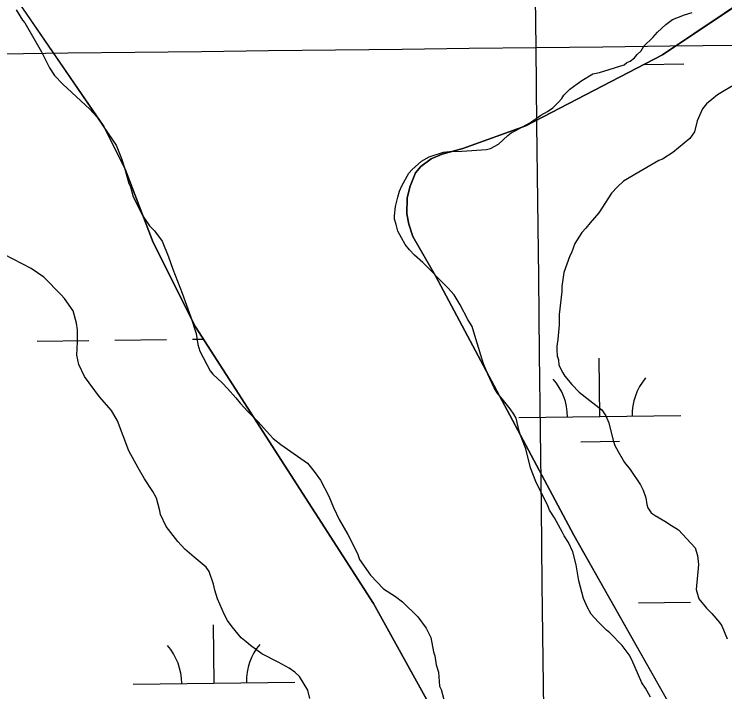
# Model space of a CAD drawing. Extents: x 3694830 to 3732949, y 415201 to 440970.
# Drawn here: x 3703883.6 to 3704323, y 432400.1 to 432818.8 of the extents above; entities that cross this region are included whole.
import ezdxf

# ---------------------------------------------------------------- set-up
doc = ezdxf.new("R2010")
doc.units = 0
for name, color, linetype in [('V-GRID-MAJR', 7, 'Continuous'), ('V-SITE-VEGE', 7, 'Continuous'), ('V-TOPO-SHOR', 7, 'Continuous'), ('V-WETL-SWMP', 7, 'Continuous')]:
    doc.layers.add(name, color=color, linetype=linetype)

msp = doc.modelspace()

# ---------------------------------------------------------------- linework, layer by layer
at = {"layer": 'V-GRID-MAJR'}
for points in [[(3704347.2800000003, 420679.41000000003), (3704276.781, 426737.893), (3704206.2600000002, 432798.304), (3704135.739, 438858.722), (3704135.717, 438860.645)], [(3698914.333, 432737.11), (3704206.2600000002, 432798.304), (3709498.1780000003, 432860.268), (3714790.0870000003, 432923.001), (3720081.987, 432986.504), (3725373.878, 433050.776), (3730665.759, 433115.819), (3730665.7600000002, 433115.819)]]:
    msp.add_spline(points, degree=3, dxfattribs=at)
at = {"layer": 'V-SITE-VEGE'}
for points in [[(3703884.754, 432821.624), (3703888.7830000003, 432815.185), (3703890.126, 432813.489), (3703900.526, 432795.532), (3703905.554, 432785.712), (3703908.577, 432780.967), (3703913.623, 432775.538), (3703930.453, 432760.257), (3703934.828, 432755.50800000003), (3703944.9020000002, 432740.59500000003), (3703946.579, 432737.88300000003), (3703949.926, 432729.757), (3703951.929, 432724.006), (3703954.589, 432714.194), (3703955.595, 432712.16000000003), (3703957.2600000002, 432706.071), (3703963.289, 432693.88), (3703967.322, 432688.117), (3703970.348, 432685.061), (3703975.0530000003, 432678.62), (3703979.069, 432668.806)], [(3704232.6890000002, 432468.663), (3704231.042, 432478.471), (3704229.0500000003, 432486.591), (3704226.3710000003, 432492.348), (3704223.686, 432496.416), (3704222.68, 432498.447), (3704217.649, 432507.596), (3704214.628, 432512.335), (3704213.626, 432515.044), (3704206.253, 432529.94800000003), (3704202.911, 432538.41000000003), (3704199.917, 432550.251), (3704196.577, 432558.71400000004), (3704195.911, 432561.083), (3704193.918, 432569.202), (3704192.577, 432571.57300000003), (3704190.228, 432574.963), (3704186.191, 432580.05), (3704182.157, 432584.797), (3704180.4790000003, 432587.847), (3704176.4590000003, 432596.313), (3704173.784, 432602.746), (3704169.119, 432618.311), (3704166.784, 432625.755), (3704164.1, 432630.16000000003), (3704159.4080000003, 432639.30700000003), (3704155.717, 432645.406), (3704151.68, 432649.817), (3704136.202, 432665.429), (3704131.149, 432669.842), (3704128.122, 432673.23600000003), (3704125.433, 432676.625), (3704120.737, 432684.76), (3704119.742, 432688.817), (3704118.742, 432692.2), (3704118.751, 432694.228), (3704119.451, 432699.97000000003), (3704120.827, 432705.711), (3704121.8570000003, 432709.424), (3704123.223, 432712.797), (3704127.649, 432720.55100000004), (3704129.687, 432722.908), (3704135.454, 432727.952), (3704140.197, 432730.635), (3704148.998, 432733.64), (3704152.717, 432733.961), (3704160.491, 432734.266), (3704175.701, 432735.217), (3704178.071, 432735.88), (3704183.15, 432738.563), (3704188.919, 432743.945), (3704190.955, 432745.62700000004), (3704192.987, 432746.632), (3704202.809, 432751.998), (3704209.25, 432756.362), (3704213.315, 432758.711), (3704216.704, 432761.06200000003), (3704220.1, 432764.427), (3704222.136, 432766.784), (3704223.498, 432768.806), (3704227.2290000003, 432772.509), (3704231.6380000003, 432775.869), (3704234.69, 432777.88300000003), (3704241.465, 432781.911), (3704245.524, 432782.906), (3704260.751, 432787.574), (3704262.447, 432788.917), (3704264.478, 432789.923), (3704267.1920000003, 432791.94), (3704268.89, 432793.95900000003), (3704271.265, 432796.315), (3704272.967, 432799.012), (3704278.396, 432804.396), (3704281.454, 432807.76300000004), (3704286.543, 432812.471), (3704290.611, 432815.494), (3704298.059, 432818.503), (3704302.796, 432819.838)], [(3704330.321, 432776.123), (3704318.463, 432769.076), (3704315.072, 432766.05100000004), (3704311.6780000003, 432763.36), (3704309.299, 432760.329), (3704305.8910000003, 432752.909), (3704304.1720000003, 432746.157), (3704301.451, 432742.112), (3704290.936, 432733.371), (3704284.497, 432729.343), (3704282.128, 432728.33900000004), (3704269.932, 432721.294), (3704260.444, 432715.591), (3704256.7120000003, 432712.226), (3704252.9790000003, 432708.18700000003), (3704245.153, 432696.055), (3704239.72, 432689.995), (3704237.002, 432686.626), (3704234.6240000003, 432683.933), (3704230.203, 432677.193), (3704228.151, 432671.456), (3704227.129, 432669.433), (3704223.367, 432659.309), (3704222.316, 432650.528), (3704222.304, 432647.48600000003), (3704220.5530000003, 432633.3), (3704220.526, 432626.879)], [(3704066.4450000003, 432396.037), (3704065.116, 432401.114), (3704060.082, 432409.585), (3704057.0530000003, 432412.3), (3704053.684, 432414.68), (3704046.94, 432418.428), (3704036.822, 432423.54000000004), (3704029.7490000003, 432428.639), (3704027.0530000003, 432431.017), (3704024.022, 432433.395), (3704018.306, 432440.178), (3704015.62, 432444.245), (3704013.606, 432447.632), (3704009.256, 432457.452), (3704007.589, 432462.867), (3704006.93, 432466.587), (3704004.259, 432474.371), (3704002.242, 432477.085), (3703994.8340000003, 432483.2), (3703989.11, 432488.291), (3703984.738, 432493.041), (3703977.6780000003, 432502.195), (3703973.994, 432509.648), (3703973.666, 432512.015), (3703971.669, 432519.79600000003), (3703969.322, 432523.863), (3703964.286, 432531.656), (3703960.2600000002, 432538.43200000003), (3703954.56, 432548.935), (3703947.542, 432567.55100000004), (3703943.8510000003, 432573.988), (3703936.452, 432582.468), (3703927.046, 432595.012), (3703923.697, 432602.461), (3703922.37, 432608.21400000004), (3703922.7430000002, 432616.322), (3703922.773, 432623.756), (3703922.116, 432627.815), (3703920.1210000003, 432635.598), (3703914.745, 432643.054), (3703912.728, 432645.428), (3703901.96, 432656.291), (3703894.21, 432661.73), (3703877.3510000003, 432670.25200000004)], [(3703979.069, 432668.806), (3703981.739, 432661.355), (3703987.421, 432646.462), (3703992.764, 432631.569), (3703996.1, 432621.41500000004), (3703997.085, 432614.653), (3703998.418, 432610.592), (3704004.788, 432598.4), (3704006.469, 432596.362), (3704012.191, 432590.933), (3704015.556, 432587.537), (3704020.6, 432581.77), (3704023.289, 432578.381), (3704028, 432573.291), (3704034.394, 432566.842), (3704041.457, 432559.039), (3704043.812, 432556.664), (3704048.529, 432552.92600000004), (3704065.038, 432541.365), (3704069.072, 432536.278), (3704073.105, 432530.853), (3704078.133, 432521.031), (3704081.1410000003, 432513.922), (3704084.492, 432506.471), (3704089.86, 432497.325), (3704095.8910000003, 432485.469), (3704097.2260000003, 432481.748), (3704103.946, 432472.255), (3704112.021, 432463.773), (3704119.435, 432459.009), (3704123.813, 432455.61100000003), (3704133.24, 432446.446), (3704138.276, 432439.32800000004), (3704141.293, 432433.569), (3704142.946, 432424.777), (3704143.611, 432422.407), (3704144.603, 432416.658), (3704145.934, 432412.259), (3704146.573, 432403.469), (3704147.576, 432401.438), (3704149.241, 432395.347)], [(3704220.526, 432626.879), (3704219.807, 432617.75800000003), (3704219.117, 432613.705), (3704219.1070000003, 432611.341), (3704219.4280000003, 432607.62), (3704220.094, 432605.25), (3704220.417, 432601.869), (3704222.762, 432597.128), (3704224.106, 432595.096), (3704228.478, 432590.007), (3704232.8510000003, 432585.25800000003), (3704239.589, 432580.158), (3704246.998, 432574.38300000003), (3704249.35, 432570.656), (3704251.3570000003, 432566.25), (3704254.015, 432555.425), (3704255.0160000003, 432552.381), (3704257.028, 432548.656), (3704261.054, 432541.879), (3704264.415, 432537.472), (3704270.794, 432527.981), (3704272.469, 432524.594), (3704274.143, 432519.855), (3704274.796, 432515.798), (3704275.466, 432513.768), (3704277.483, 432510.717), (3704279.836, 432509.017), (3704285.9080000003, 432505.61100000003), (3704289.951, 432502.891), (3704294.3340000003, 432500.168), (3704304.762, 432488.971), (3704306.093, 432484.234), (3704306.747, 432478.82300000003), (3704305.328, 432463.283), (3704306.9930000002, 432457.532), (3704311.701, 432451.767), (3704315.066, 432448.374), (3704319.772, 432442.946), (3704321.116, 432440.913), (3704324.4620000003, 432432.786)], [(3704276.9930000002, 432396.83), (3704273.977, 432402.249), (3704271.6240000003, 432405.636), (3704265.602, 432419.857), (3704263.9250000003, 432422.907), (3704259.557, 432428.672), (3704251.8170000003, 432436.477), (3704249.796, 432438.175), (3704244.75, 432443.266), (3704240.375, 432448.015), (3704238.026, 432452.083), (3704235.685, 432457.837), (3704232.6890000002, 432468.663)]]:
    msp.add_lwpolyline(points, dxfattribs=at)
at = {"layer": 'V-TOPO-SHOR'}
for p, q in [((3704284.41994231, 432793.6952122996), (3704476.4189433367, 432922.53020852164)), ((3703833.7329331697, 432903.15124593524), (3703939.0479307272, 432749.3492549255)), ((3704199.881942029, 432749.76421333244), (3704284.41994231, 432793.6952122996)), ((3704160.968941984, 432735.8362134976), (3704199.881942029, 432749.76421333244)), ((3703939.0479307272, 432749.3492549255), (3703952.156930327, 432723.05625639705)), ((3704141.4139419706, 432729.47721354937), (3704148.2699419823, 432732.2662135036)), ((3704148.2699419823, 432732.2662135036), (3704160.968941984, 432735.8362134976)), ((3704134.9509419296, 432724.67321369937), (3704141.4139419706, 432729.47721354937)), ((3703952.156930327, 432723.05625639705), (3703969.456929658, 432677.8302588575)), ((3704131.71394189, 432720.8612138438), (3704134.9509419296, 432724.67321369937)), ((3704128.4579417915, 432712.62121420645), (3704131.71394189, 432720.8612138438)), ((3704126.6159417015, 432705.3822145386), (3704128.4579417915, 432712.62121420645)), ((3704126.3729415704, 432695.5182150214), (3704126.6159417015, 432705.3822145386)), ((3704127.5529414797, 432689.07121535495), (3704126.3729415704, 432695.5182150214)), ((3704130.1379413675, 432681.41021576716), (3704127.5529414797, 432689.07121535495)), ((3704144.1269409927, 432657.1922171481), (3704130.1379413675, 432681.41021576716)), ((3703969.456929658, 432677.8302588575), (3703995.676928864, 432625.6512617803)), ((3704229.611938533, 432496.78322619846), (3704144.1269409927, 432657.1922171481)), ((3703995.676928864, 432625.6512617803), (3704105.7999261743, 432454.744271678)), ((3704317.134936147, 432342.4042349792), (3704229.611938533, 432496.78322619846)), ((3704105.7999261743, 432454.744271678), (3704199.658923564, 432285.32928128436))]:
    msp.add_line(p, q, dxfattribs=at)
at = {"layer": 'V-WETL-SWMP'}
for p, q in [((3704273.0500023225, 432787.78671174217), (3704297.7172707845, 432788.0809248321)), ((3703945.820202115, 432617.3709118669), (3703977.817926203, 432617.7525572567)), ((3703993.8167882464, 432617.94337995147), (3704000.5913962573, 432618.02418250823)), ((3703897.823615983, 432616.79844378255), (3703929.8213400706, 432617.18008917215)), ((3704245.7200844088, 432570.20228861), (3704245.290733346, 432606.19972820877)), ((3704195.723640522, 432569.6059676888), (3704295.7165282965, 432570.7986095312)), ((3704233.9049744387, 432554.62926907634), (3704257.903267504, 432554.915503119)), ((3704269.6871679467, 432455.04794003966), (3704301.6848920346, 432455.42958542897)), ((3704253.3834178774, 432454.8534808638), (3704253.6883059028, 432454.8571173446)), ((3704007.19562126, 432405.48383090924), (3704006.766270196, 432441.4812705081)), ((3703957.199177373, 432404.88750998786), (3704057.1920651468, 432406.0801518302))]:
    msp.add_line(p, q, dxfattribs=at)
for points in [[(3704476.4189433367, 432922.53020852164), (3704284.41994231, 432793.69521230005), (3704199.881942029, 432749.764213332), (3704160.968941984, 432735.8362134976), (3704148.2699419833, 432732.2662135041), (3704141.4139419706, 432729.47721354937), (3704134.950941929, 432724.67321369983), (3704131.71394189, 432720.8612138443), (3704128.4579417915, 432712.62121420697), (3704126.6159417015, 432705.3822145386), (3704126.3729415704, 432695.5182150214), (3704127.5529414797, 432689.07121535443), (3704130.1379413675, 432681.4102157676), (3704144.1269409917, 432657.1922171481), (3704229.611938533, 432496.7832261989), (3704317.134936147, 432342.4042349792), (3704396.9039340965, 432211.00924252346), (3704470.0609321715, 432087.09024960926), (3704521.568930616, 431985.0052553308)], [(3704319.279920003, 432051.9412943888), (3704315.8699201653, 432063.1422937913), (3704311.449920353, 432075.9742930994), (3704305.82992061, 432093.69329215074), (3704290.1029211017, 432126.09829034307), (3704199.6589235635, 432285.32928128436), (3704105.7999261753, 432454.744271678), (3703995.676928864, 432625.6512617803), (3703969.456929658, 432677.8302588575), (3703952.156930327, 432723.05625639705), (3703939.0479307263, 432749.34925492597), (3703833.7329331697, 432903.1512459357)]]:
    msp.add_lwpolyline(points, dxfattribs=at)
for centre, radius, start, end in [((3704190.475414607, 432570.0182076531), 35.24628790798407, 359.9115295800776, 41.45518791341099), ((3704300.953428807, 432571.33590839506), 35.24628790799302, 139.91152657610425, 181.45518490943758), ((3704062.4289656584, 432406.6174506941), 35.24628790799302, 139.91152657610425, 181.45518490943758), ((3703951.9509514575, 432405.2997499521), 35.24628790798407, 359.9115295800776, 41.45518791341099)]:
    msp.add_arc(centre, radius, start, end, dxfattribs=at)

doc.saveas('drawing.dxf')
